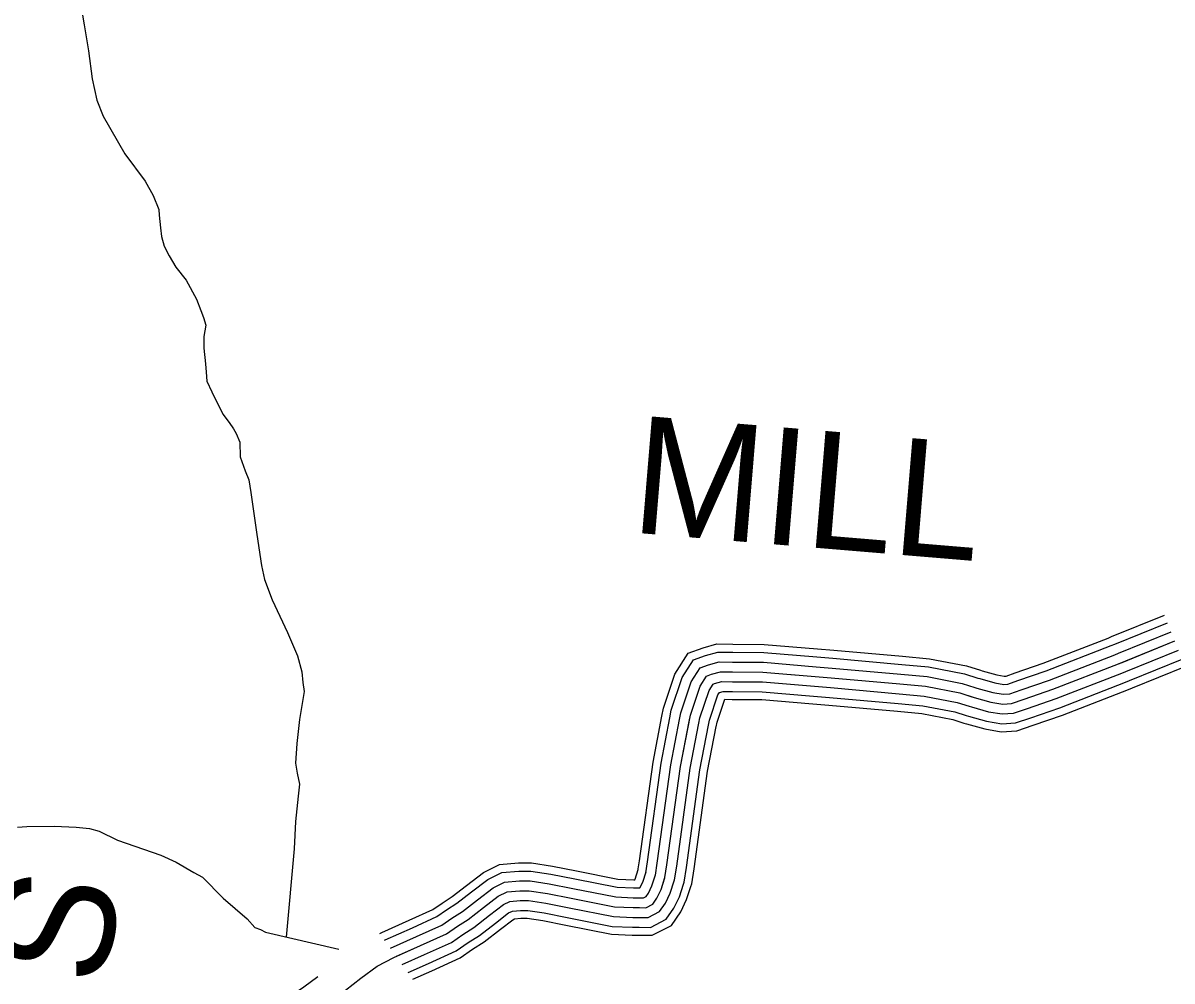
# Model space of a CAD drawing. Extents: x 1551132 to 1791609, y 378168 to 563823.
# Drawn here: x 1592970 to 1596595, y 439720 to 442743 of the extents above; entities that cross this region are included whole.
import ezdxf

# ---------------------------------------------------------------- set-up
doc = ezdxf.new("R2010")
doc.units = 0
for name, color, linetype in [('DESIGN - ROW - Right-of-Way and Easement Labels', 7, 'Continuous'), ('DESIGN - TRANSPORTATION - Text', 7, 'Continuous'), ('SURVEY - TRANSPORTATION - Roads', 7, 'Continuous')]:
    doc.layers.add(name, color=color, linetype=linetype)

msp = doc.modelspace()

# ---------------------------------------------------------------- linework, layer by layer
at = {"layer": 'DESIGN - TRANSPORTATION - Text'}
for points in [[(1593157.352, 442767.426), (1593163.093, 442737.35), (1593176.401, 442655.181), (1593187.659, 442567.02), (1593203.075, 442498.835), (1593222.65, 442448.626), (1593291.607, 442329.931), (1593354.838, 442243.304), (1593380.454, 442199.044), (1593398.071, 442154.86), (1593399.921, 442136.834), (1593403.587, 442096.775), (1593407.345, 442068.724), (1593415.087, 442038.632), (1593430.828, 442008.473), (1593452.511, 441972.255), (1593484.152, 441931.946), (1593517.626, 441871.602), (1593531.317, 441835.46), (1593539.125, 441813.368), (1593546.917, 441789.284), (1593540.625, 441753.316), (1593540.325, 441717.298), (1593545.9, 441667.214), (1593547.683, 441641.18), (1593549.45, 441613.146), (1593565.15, 441578.986), (1593600.54, 441508.618), (1593620.307, 441482.426), (1593634.131, 441462.292), (1593642.006, 441448.208), (1593653.764, 441420.082), (1593655.381, 441374.039), (1593670.997, 441329.872), (1593682.755, 441301.746), (1593688.413, 441261.67), (1593707.296, 441129.416), (1593722.471, 441031.214), (1593732.095, 440987.096), (1593755.545, 440922.844), (1593804.652, 440820.333), (1593836.009, 440746.006), (1593849.584, 440695.855), (1593853.292, 440661.796), (1593857.059, 440633.745), (1593842.334, 440545.818), (1593833.709, 440469.849), (1593829.193, 440407.848), (1593834.926, 440375.772), (1593842.634, 440341.679), (1593838.317, 440303.695), (1593829.659, 440223.718), (1593824.943, 440137.707), (1593800.61, 439858.933)], [(1592952.122, 440205.575), (1592982.112, 440207.309), (1593068.06, 440208.534), (1593137.992, 440205.909), (1593179.925, 440201.533), (1593209.84, 440193.258), (1593267.556, 440164.716), (1593405.069, 440117.456), (1593452.843, 440095.014), (1593508.533, 440062.488), (1593536.399, 440048.23), (1593601.798, 439981.603), (1593677.204, 439916.885), (1593700.954, 439888.651), (1593718.887, 439882.492), (1593734.811, 439874.342), (1593965.856, 439820.241)]]:
    msp.add_lwpolyline(points, dxfattribs=at)
at = {"layer": 'SURVEY - TRANSPORTATION - Roads'}
for points in [[(1596404.783, 440806.835), (1596571.487, 440874.495)], [(1596414.449, 440783.009), (1596581.154, 440850.669)], [(1595990.642, 440700.598), (1595996.025, 440698.898), (1596042.283, 440686.065), (1596065.74, 440682.14), (1596072.007, 440682.531), (1596100.79, 440692.332), (1596189.238, 440722.932), (1596393.625, 440802.31), (1596404.808, 440806.843)], [(1596426.107, 440754.283), (1596592.812, 440821.944)], [(1593962.964, 439672.162), (1594035.387, 439729.547), (1594087.67, 439767.106), (1594139.86, 439794.657), (1594224.108, 439831.924), (1594306.365, 439869.217), (1594340.539, 439892.926), (1594374.696, 439914.627), (1594422.979, 439952.219), (1594469.244, 439987.829), (1594497.335, 440001.587), (1594537.343, 440005.229), (1594567.317, 440004.963), (1594625.207, 439996.437), (1594699.03, 439981.77), (1594836.702, 439954.511), (1594894.642, 439951.995), (1594914.625, 439951.811), (1594934.617, 439951.636), (1594957.108, 439963.162), (1594969.949, 439981.721), (1594983.057, 440009.238), (1594995.365, 440047.156), (1595001.698, 440087.123), (1595044.256, 440396.948), (1595075.58, 440558.769), (1595106.321, 440650.555), (1595126.579, 440682.397), (1595142.612, 440688.256), (1595170.661, 440696.014), (1595208.627, 440695.673), (1595304.558, 440694.806), (1595520.253, 440676.864), (1595736.998, 440657.622), (1595817.821, 440650.18), (1595925.577, 440629.196), (1595971.043, 440614.796), (1596023.266, 440600.304), (1596061.182, 440593.962), (1596089.182, 440595.712), (1596129.264, 440609.363), (1596219.462, 440640.572), (1596425.99, 440720.774), (1596604.47, 440793.218)], [(1594985.682, 440555.927), (1594990.566, 440581.136), (1595026.557, 440688.589), (1595068.539, 440754.582), (1595115.829, 440771.858), (1595159.145, 440783.842), (1595209.419, 440783.392), (1595308.592, 440782.492), (1595476.746, 440768.508)], [(1595476.738, 440768.508), (1595527.77, 440764.258), (1595744.898, 440744.983), (1595830.254, 440737.124), (1595947.277, 440714.34), (1595990.659, 440700.598)], [(1595982.876, 440676.089), (1595988.701, 440674.239), (1596036.708, 440660.922), (1596064.407, 440656.289), (1596077.04, 440657.072), (1596109.131, 440668.006), (1596198.096, 440698.79), (1596403.116, 440778.401), (1596414.474, 440783.009)], [(1596437.765, 440725.558), (1596604.47, 440793.218)], [(1596449.423, 440696.832), (1596616.128, 440764.492)], [(1595010.932, 440551.035), (1595015.49, 440574.578), (1595049.939, 440677.439), (1595085.555, 440733.415), (1595123.679, 440747.349), (1595162.52, 440758.091), (1595209.186, 440757.674), (1595307.408, 440756.783), (1595474.621, 440742.874)], [(1595041.364, 440545.144), (1595045.539, 440566.678), (1595078.13, 440663.997), (1595106.071, 440707.906), (1595133.146, 440717.798), (1595166.587, 440727.057), (1595208.911, 440726.674), (1595305.983, 440725.799), (1595472.046, 440711.982)], [(1595474.604, 440742.874), (1595525.562, 440738.641), (1595742.581, 440719.374), (1595826.613, 440711.632), (1595940.91, 440689.373), (1595982.892, 440676.081)], [(1595964.151, 440616.979), (1595971.043, 440614.796), (1596023.266, 440600.304), (1596061.182, 440593.962), (1596089.182, 440595.712), (1596129.264, 440609.363), (1596219.462, 440640.572), (1596425.99, 440720.774), (1596437.782, 440725.558)], [(1595973.509, 440646.53), (1595979.867, 440644.522), (1596029.983, 440630.613), (1596062.791, 440625.121), (1596083.115, 440626.396), (1596119.198, 440638.68), (1596208.779, 440669.681), (1596414.549, 440749.592), (1596426.132, 440754.283)], [(1596461.081, 440668.106), (1596627.786, 440735.766)], [(1595071.797, 440539.244), (1595075.58, 440558.769), (1595106.321, 440650.555), (1595126.579, 440682.397), (1595142.612, 440688.256), (1595170.661, 440696.014), (1595208.627, 440695.673), (1595304.558, 440694.806), (1595469.479, 440681.089)], [(1595472.029, 440711.982), (1595522.912, 440707.748), (1595739.79, 440688.498), (1595822.213, 440680.906), (1595933.244, 440659.289), (1595973.526, 440646.522)], [(1595954.793, 440587.429), (1595962.218, 440585.07), (1596016.55, 440569.995), (1596059.574, 440562.803), (1596095.248, 440565.028), (1596139.33, 440580.045), (1596230.145, 440611.463), (1596437.432, 440691.957), (1596449.431, 440696.832)], [(1596470.373, 440645.206), (1596637.077, 440712.866)], [(1595102.23, 440533.343), (1595105.621, 440550.861), (1595134.512, 440637.113), (1595147.087, 440656.888), (1595152.079, 440658.713), (1595174.736, 440664.972), (1595208.344, 440664.672), (1595303.133, 440663.814), (1595466.913, 440650.197)], [(1595469.463, 440681.089), (1595520.253, 440676.864), (1595736.998, 440657.622), (1595817.821, 440650.18), (1595925.577, 440629.196), (1595964.168, 440616.971)], [(1595945.427, 440557.87), (1595953.385, 440555.353), (1596009.825, 440539.686), (1596057.957, 440531.636), (1596101.323, 440534.352), (1596149.397, 440550.72), (1596240.828, 440582.354), (1596448.865, 440663.148), (1596461.09, 440668.106)], [(1595132.662, 440527.452), (1595135.671, 440542.96), (1595162.703, 440623.671), (1595167.187, 440630.721), (1595178.803, 440633.938), (1595208.069, 440633.671), (1595301.708, 440632.829), (1595464.338, 440619.304)], [(1595464.321, 440619.304), (1595514.945, 440615.087), (1595731.415, 440595.87), (1595809.03, 440588.729), (1595910.244, 440569.02), (1595945.443, 440557.861)], [(1595466.896, 440650.197), (1595517.595, 440645.98), (1595734.207, 440626.746), (1595813.43, 440619.454), (1595917.911, 440599.104), (1595954.81, 440587.42)], [(1595937.96, 440534.311), (1595946.343, 440531.652), (1596004.467, 440515.527), (1596056.674, 440506.793), (1596106.164, 440509.885), (1596157.422, 440527.344), (1596249.344, 440559.145), (1596457.981, 440640.172), (1596470.381, 440645.197)], [(1595156.928, 440522.743), (1595159.62, 440536.652), (1595183.911, 440609.17), (1595207.844, 440608.954), (1595300.567, 440608.12), (1595462.296, 440594.67)], [(1595462.271, 440594.67), (1595512.828, 440590.462), (1595729.19, 440571.253), (1595805.53, 440564.228), (1595904.128, 440545.028), (1595937.985, 440534.302)], [(1594909.809, 440067.664), (1594914.925, 440099.957), (1594957.683, 440411.265), (1594985.691, 440555.927)], [(1594934.892, 440061.648), (1594940.367, 440096.199), (1594983.066, 440407.065), (1595010.94, 440551.035)], [(1594965.124, 440054.406), (1594971.032, 440091.657), (1595013.657, 440402.007), (1595041.373, 440545.144)], [(1594994.79, 440045.381), (1594995.365, 440047.156), (1595001.698, 440087.123), (1595044.256, 440396.948), (1595071.805, 440539.252)], [(1595024.281, 440035.83), (1595025.606, 440039.905), (1595032.364, 440082.59), (1595074.855, 440391.89), (1595102.238, 440533.36)], [(1595053.772, 440026.272), (1595055.839, 440032.664), (1595063.03, 440078.048), (1595105.446, 440386.831), (1595132.671, 440527.468)], [(1595077.288, 440018.655), (1595079.947, 440026.88), (1595087.488, 440074.431), (1595129.837, 440382.798), (1595156.937, 440522.768)], [(1594095.719, 439870.542), (1594101.603, 439873.65), (1594188.259, 439911.985), (1594262.899, 439945.827), (1594292.007, 439966.011), (1594324.123, 439986.42), (1594369.288, 440021.588), (1594422.737, 440062.722), (1594473.277, 440087.481), (1594533.751, 440092.982), (1594556.567, 440092.782)], [(1594556.517, 440092.782), (1594574.117, 440092.623), (1594640.149, 440082.898), (1594716.097, 440067.814), (1594847.185, 440041.855), (1594896.951, 440039.697), (1594900.392, 440039.664), (1594901.401, 440041.789), (1594911.375, 440072.49)], [(1594110.827, 439849.442), (1594112.819, 439850.492), (1594198.767, 439888.509), (1594275.649, 439923.369), (1594306.231, 439944.586), (1594338.947, 439965.37), (1594385.029, 440001.246), (1594436.37, 440040.763), (1594480.327, 440062.297), (1594534.809, 440067.256), (1594556.334, 440067.064)], [(1594129.252, 439823.866), (1594211.442, 439860.217), (1594291.007, 439896.293), (1594323.389, 439918.76), (1594356.822, 439940.002), (1594404.004, 439976.737), (1594452.811, 440014.296), (1594488.835, 440031.947), (1594536.076, 440036.247), (1594556.059, 440036.063)], [(1594555.492, 439974.062), (1594564.917, 439973.978), (1594619.924, 439965.878), (1594692.997, 439951.361), (1594832.994, 439923.644), (1594893.826, 439921.002), (1594914.35, 439920.811), (1594941.966, 439920.569), (1594978.174, 439939.119), (1594996.865, 439966.137), (1595011.915, 439997.738), (1595024.281, 440035.822)], [(1594555.759, 440005.063), (1594567.317, 440004.963), (1594625.207, 439996.437), (1594699.03, 439981.77), (1594836.702, 439954.511), (1594894.642, 439951.995), (1594914.625, 439951.811), (1594934.617, 439951.636), (1594957.108, 439963.162), (1594969.949, 439981.721), (1594983.057, 440009.238), (1594994.799, 440045.397)], [(1594556.025, 440036.063), (1594569.717, 440035.947), (1594630.49, 440026.997), (1594705.064, 440012.18), (1594840.41, 439985.379), (1594895.459, 439982.987), (1594914.9, 439982.812), (1594927.267, 439982.704), (1594936.042, 439987.204), (1594943.033, 439997.304), (1594954.199, 440020.738), (1594965.316, 440054.972)], [(1594556.292, 440067.064), (1594572.125, 440066.923), (1594635.774, 440057.556), (1594711.089, 440042.589), (1594844.11, 440016.246), (1594896.276, 440013.988), (1594915.184, 440013.813), (1594916.559, 440013.796), (1594925.342, 440032.247), (1594935.833, 440064.548)], [(1594147.96, 439798.24), (1594224.108, 439831.924), (1594306.365, 439869.217), (1594340.539, 439892.926), (1594374.696, 439914.627), (1594422.979, 439952.219), (1594469.244, 439987.829), (1594497.335, 440001.587), (1594537.343, 440005.229), (1594555.775, 440005.063)], [(1594555.009, 439918.344), (1594560.592, 439918.302), (1594610.432, 439910.96), (1594682.164, 439896.71), (1594826.344, 439868.159), (1594892.359, 439865.292), (1594913.85, 439865.092), (1594955.183, 439864.734), (1595016.031, 439895.91), (1595045.231, 439938.119), (1595063.78, 439977.062), (1595077.272, 440018.613)], [(1594555.225, 439943.061), (1594562.509, 439943.003), (1594614.641, 439935.319), (1594686.972, 439920.952), (1594829.294, 439892.776), (1594893.009, 439890.001), (1594914.067, 439889.81), (1594949.316, 439889.501), (1594999.232, 439915.077), (1595023.773, 439950.545), (1595040.772, 439986.229), (1595053.764, 440026.247)], [(1594166.393, 439772.498), (1594236.774, 439803.632), (1594321.723, 439842.141), (1594357.688, 439867.092), (1594392.571, 439889.251), (1594441.953, 439927.702), (1594485.677, 439961.361), (1594505.835, 439971.228), (1594538.609, 439974.212), (1594555.492, 439974.062)], [(1594185.234, 439746.931), (1594249.449, 439775.34), (1594337.08, 439815.066), (1594374.846, 439841.266), (1594410.445, 439863.884), (1594460.928, 439903.193), (1594502.118, 439934.894), (1594514.343, 439940.878), (1594539.876, 439943.203), (1594555.217, 439943.061)], [(1594199.734, 439726.322), (1594259.549, 439752.781), (1594349.33, 439793.482), (1594388.521, 439820.674), (1594424.695, 439843.65), (1594476.061, 439883.643), (1594515.218, 439913.785), (1594521.118, 439916.677), (1594540.892, 439918.477), (1594554.992, 439918.344)], [(1593651.988, 439558.709), (1593677.946, 439581.609), (1593856.008, 439702.271), (1593900.407, 439735.013)]]:
    msp.add_lwpolyline(points, dxfattribs=at)

# ---------------------------------------------------------------- texts
at = {"layer": 'DESIGN - ROW - Right-of-Way and Easement Labels'}
for s, height, rotation, p in [('MILL', 369.9914, 355.246264, (1594883.177, 441135.976)), ('RICKETTS', 370.009, 78.353725, (1592793.115, 437622.949))]:
    msp.add_text(s, height=height, rotation=rotation, dxfattribs=at).set_placement(p)

doc.saveas('drawing.dxf')
